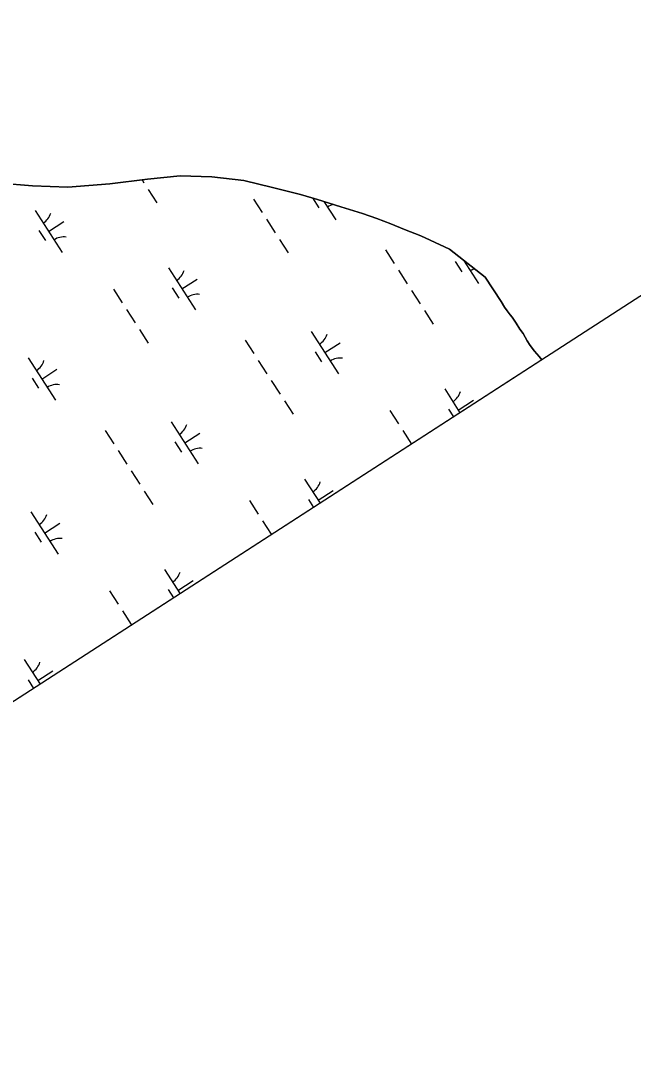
# Model space of a CAD drawing. Extents: x 3937982 to 3958556, y 219448 to 241894.
# Drawn here: x 3954117 to 3954729, y 224631 to 225653 of the extents above; entities that cross this region are included whole.
import ezdxf

# ---------------------------------------------------------------- set-up
doc = ezdxf.new("R2010")
doc.units = 0
for name, color, linetype in [('V-GRID-FRAM', 7, 'Continuous'), ('V-TOPO-SHOR', 7, 'Continuous'), ('V-WETL-SWMP', 7, 'Continuous')]:
    doc.layers.add(name, color=color, linetype=linetype)

msp = doc.modelspace()

# ---------------------------------------------------------------- linework, layer by layer
at = {"layer": 'V-GRID-FRAM'}
msp.add_lwpolyline([(3948998.173, 239513.74), (3957109.469, 226912.286), (3949780.097, 222173.81), (3941699.799, 234772.334), (3948998.173, 239513.74)], dxfattribs=at)
at = {"layer": 'V-TOPO-SHOR'}
for points in [[(3954580.664, 225396.344), (3954545.139, 225424.475), (3954525.849, 225433.459), (3954516.463, 225437.824), (3954500.046, 225444.228), (3954486.495, 225449.868), (3954472.425, 225454.986), (3954458.097, 225460.102), (3954436.739, 225466.735), (3954413.297, 225474.137), (3954396.371, 225478.976), (3954368.51, 225486.093), (3954339.87, 225492.946), (3954307.87, 225496.657), (3954276.409, 225497.513), (3954243.67, 225494.199), (3954205.999, 225489.558), (3954164.16, 225486.453), (3954129.055, 225487.547), (3954096.281, 225490.216)], [(3954637.196, 225313.949), (3954634.69, 225317.166), (3954630.049, 225322.734), (3954625.738, 225328.305), (3954622.75, 225332.894), (3954618.429, 225340.11), (3954615.109, 225344.697), (3954611.456, 225350.601), (3954607.47, 225356.504), (3954605.484, 225358.795), (3954602.498, 225362.728), (3954599.841, 225366.662), (3954596.518, 225372.236), (3954580.664, 225396.344)]]:
    msp.add_lwpolyline(points, dxfattribs=at)
at = {"layer": 'V-WETL-SWMP'}
for p, q in [((3954205.999, 225489.559), (3954243.67, 225494.2)), ((3954238.338, 225493.543), (3954240.102, 225490.803)), ((3954243.67, 225494.2), (3954276.408, 225497.512)), ((3954276.408, 225497.512), (3954307.871, 225496.657)), ((3954307.871, 225496.657), (3954339.871, 225492.945)), ((3954339.871, 225492.945), (3954368.51, 225486.093)), ((3954096.282, 225490.215), (3954129.056, 225487.548)), ((3954129.056, 225487.548), (3954164.16, 225486.454)), ((3954164.16, 225486.454), (3954205.999, 225489.559)), ((3954244.432, 225484.076), (3954253.092, 225470.623)), ((3954368.51, 225486.093), (3954396.37, 225478.977)), ((3954349.59, 225474.518), (3954358.25, 225461.064)), ((3954396.37, 225478.977), (3954413.297, 225474.137)), ((3954408.397, 225475.538), (3954414.747, 225465.672)), ((3954413.297, 225474.137), (3954436.739, 225466.735)), ((3954419.795, 225472.085), (3954431.519, 225453.872)), ((3954131.46, 225463.184), (3954158.522, 225421.141)), ((3954436.739, 225466.735), (3954458.097, 225460.101)), ((3954144.991, 225442.162), (3954160.126, 225451.905)), ((3954362.58, 225454.337), (3954371.24, 225440.883)), ((3954458.097, 225460.101), (3954472.426, 225454.985)), ((3954472.426, 225454.985), (3954486.495, 225449.868)), ((3954135.256, 225443.032), (3954141.751, 225432.941)), ((3954486.495, 225449.868), (3954500.047, 225444.228)), ((3954500.047, 225444.228), (3954516.464, 225437.824)), ((3954375.57, 225434.156), (3954384.23, 225420.703)), ((3954516.464, 225437.824), (3954525.849, 225433.46)), ((3954525.849, 225433.46), (3954545.14, 225424.474)), ((3954481.157, 225423.63), (3954489.817, 225410.176)), ((3954545.14, 225424.474), (3954580.663, 225396.344)), ((3954550.818, 225412.072), (3954557.313, 225401.982)), ((3954559.155, 225413.376), (3954574.084, 225390.182)), ((3954560.553, 225411.203), (3954561.295, 225411.681)), ((3954264.589, 225405.886), (3954291.651, 225363.842)), ((3954494.147, 225403.449), (3954502.807, 225389.995)), ((3954278.12, 225384.864), (3954293.256, 225394.606)), ((3954580.663, 225396.344), (3954596.517, 225372.237)), ((3954209.723, 225384.488), (3954218.383, 225371.035)), ((3954268.385, 225385.733), (3954274.88, 225375.643)), ((3954507.137, 225383.268), (3954515.797, 225369.815)), ((3954596.517, 225372.237), (3954599.841, 225366.661)), ((3954222.713, 225364.308), (3954231.373, 225350.854)), ((3954520.127, 225363.088), (3954528.787, 225349.634)), ((3954599.841, 225366.661), (3954602.497, 225362.727)), ((3954602.497, 225362.727), (3954605.483, 225358.795)), ((3954605.483, 225358.795), (3954607.471, 225356.503)), ((3954607.471, 225356.503), (3954611.455, 225350.601)), ((3954611.455, 225350.601), (3954615.11, 225344.698)), ((3954235.703, 225344.127), (3954244.363, 225330.673)), ((3954407.155, 225342.195), (3954434.217, 225300.152)), ((3954615.11, 225344.698), (3954618.429, 225340.11)), ((3954618.429, 225340.11), (3954622.75, 225332.894)), ((3954341.29, 225333.6), (3954349.95, 225320.147)), ((3954420.686, 225321.174), (3954435.822, 225330.916)), ((3954622.75, 225332.894), (3954625.739, 225328.304)), ((3954410.951, 225322.043), (3954417.446, 225311.953)), ((3954625.739, 225328.304), (3954630.05, 225322.734)), ((3954630.05, 225322.734), (3954634.691, 225317.166)), ((3954637.195, 225313.949), (3953831.458, 224793.035)), ((3954124.722, 225315.856), (3954151.784, 225273.813)), ((3954354.28, 225313.42), (3954362.94, 225299.966)), ((3954634.691, 225317.166), (3954637.195, 225313.949)), ((3954138.253, 225294.834), (3954153.388, 225304.577)), ((3954128.518, 225295.704), (3954135.013, 225285.613)), ((3954367.27, 225293.239), (3954375.93, 225279.785)), ((3954540.284, 225284.897), (3954555.557, 225261.169)), ((3954380.26, 225273.058), (3954388.919, 225259.604)), ((3954553.815, 225263.875), (3954568.951, 225273.618)), ((3954485.418, 225263.5), (3954494.078, 225250.046)), ((3954544.08, 225264.744), (3954549.078, 225256.98)), ((3954267.288, 225252.166), (3954294.35, 225210.123)), ((3954201.423, 225243.571), (3954210.083, 225230.117)), ((3954280.819, 225231.144), (3954295.954, 225240.887)), ((3954498.408, 225243.319), (3954507.068, 225229.865)), ((3954271.084, 225232.013), (3954277.579, 225221.923)), ((3954214.412, 225223.39), (3954223.072, 225209.936)), ((3954227.402, 225203.209), (3954236.062, 225189.756)), ((3954400.417, 225194.867), (3954415.87, 225170.86)), ((3954240.392, 225183.029), (3954249.052, 225169.575)), ((3954413.948, 225173.846), (3954429.084, 225183.588)), ((3954345.551, 225173.47), (3954354.211, 225160.016)), ((3954404.213, 225174.715), (3954409.39, 225166.671)), ((3954127.42, 225162.136), (3954154.483, 225120.093)), ((3954140.951, 225141.115), (3954156.087, 225150.857)), ((3954358.541, 225153.289), (3954367.201, 225139.836)), ((3954131.216, 225141.984), (3954137.711, 225131.894)), ((3954260.55, 225104.838), (3954276.182, 225080.552)), ((3954264.346, 225084.685), (3954269.703, 225076.363)), ((3954274.081, 225083.816), (3954289.216, 225093.559)), ((3954205.683, 225083.441), (3954214.343, 225069.987)), ((3954218.673, 225063.26), (3954227.333, 225049.806)), ((3954120.682, 225014.808), (3954136.494, 224990.243)), ((3954134.213, 224993.787), (3954149.349, 225003.529)), ((3954124.478, 224994.656), (3954130.015, 224986.054))]:
    msp.add_line(p, q, dxfattribs=at)
for centre, start, end in [((3954433.137, 225451.796), 102.029644, 123.540335), ((3954130.24, 225465.517), 301.99668, 343.540338), ((3954160.14, 225419.065), 81.996677, 123.540335), ((3954263.37, 225408.218), 301.99668, 343.540338), ((3954575.703, 225388.106), 108.859335, 123.540335), ((3954293.27, 225361.766), 81.996677, 123.540335), ((3954405.936, 225344.528), 301.99668, 343.540338), ((3954123.502, 225318.189), 301.99668, 343.540338), ((3954435.836, 225298.076), 81.996677, 123.540335), ((3954153.402, 225271.737), 81.996677, 123.540335), ((3954539.065, 225287.23), 301.99668, 343.540338), ((3954266.068, 225254.499), 301.99668, 343.540338), ((3954295.968, 225208.047), 81.996677, 123.540335), ((3954399.198, 225197.2), 301.99668, 343.540338), ((3954126.201, 225164.469), 301.99668, 343.540338), ((3954156.101, 225118.017), 81.996677, 123.540335), ((3954259.33, 225107.171), 301.99668, 343.540338), ((3954119.463, 225017.141), 301.99668, 343.540338)]:
    msp.add_arc(centre, 17.623, start, end, dxfattribs=at)

doc.saveas('drawing.dxf')
